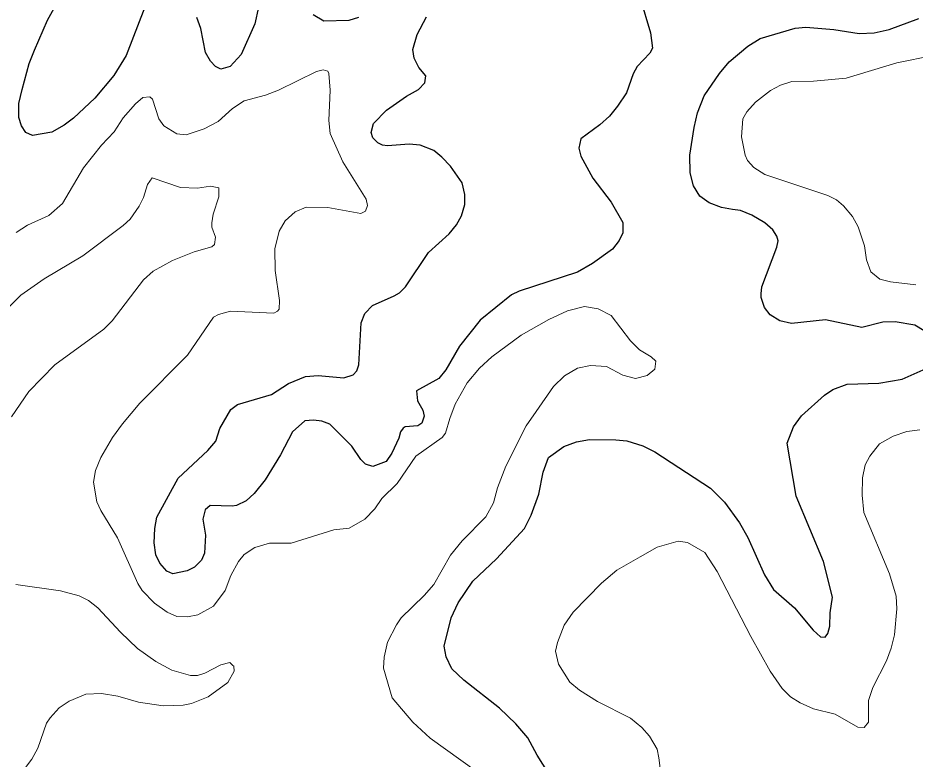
# Model space of a CAD drawing. Extents: x 294.2 to 320.3, y 7482.7 to 7510.7.
# Drawn here: x 306.916 to 309.032, y 7497.059 to 7498.807 of the extents above; entities that cross this region are included whole.
import ezdxf

# ---------------------------------------------------------------- set-up
doc = ezdxf.new("R2010")
doc.units = 0
doc.header["$LTSCALE"] = 0.032
doc.layers.add('1', color=7, linetype='Continuous', lineweight=25)
doc.layers.add('2', color=7, linetype='Continuous', lineweight=13)

msp = doc.modelspace()

# ---------------------------------------------------------------- linework, layer by layer
at = {"layer": '1'}
for points in [[(307.2154, 7498.8325), (307.1714, 7498.7184), (307.1423, 7498.6712), (307.0975, 7498.6178), (307.0468, 7498.5706), (307.0255, 7498.5541), (306.9964, 7498.5376), (306.9508, 7498.5297), (306.9351, 7498.5368), (306.9241, 7498.5525), (306.9182, 7498.5722), (306.9182, 7498.6052), (306.926, 7498.6382), (306.9425, 7498.6995), (306.9555, 7498.731), (306.9862, 7498.8018), (307.0176, 7498.8592)], [(308.3833, 7498.8546), (308.4077, 7498.7721), (308.4124, 7498.7359), (308.4061, 7498.7241), (308.3767, 7498.6927), (308.3672, 7498.6754), (308.3515, 7498.6305), (308.3303, 7498.5991), (308.311, 7498.5755), (308.2882, 7498.555), (308.2434, 7498.522), (308.2386, 7498.5), (308.2434, 7498.4811), (308.2719, 7498.4292), (308.3154, 7498.3725), (308.3425, 7498.3245), (308.3425, 7498.3001), (308.3339, 7498.282), (308.3182, 7498.2616), (308.271, 7498.2277), (308.236, 7498.2073), (308.098, 7498.1625), (308.0799, 7498.1539), (308.006, 7498.0941), (307.9576, 7498.0326), (307.925, 7497.9768), (307.9084, 7497.9564), (307.8558, 7497.9273), (307.8581, 7497.9037), (307.8707, 7497.8817), (307.8738, 7497.8675), (307.8683, 7497.851), (307.8593, 7497.8447), (307.8294, 7497.8424), (307.8247, 7497.8392), (307.8184, 7497.8306), (307.8145, 7497.8156), (307.798, 7497.7802), (307.7846, 7497.7606), (307.7532, 7497.7488), (307.7361, 7497.7543)], [(307.4834, 7498.8325), (307.4747, 7498.7932), (307.4425, 7498.7209), (307.4165, 7498.6926), (307.3945, 7498.6863), (307.3819, 7498.6926), (307.3702, 7498.7052), (307.3586, 7498.7256), (307.3472, 7498.7822), (307.3378, 7498.8081)], [(307.5926, 7497.8565), (307.5635, 7497.8306), (307.5354, 7497.7763), (307.4995, 7497.7173), (307.4732, 7497.6858), (307.4543, 7497.6685), (307.4315, 7497.6568), (307.4213, 7497.6552), (307.3694, 7497.6568), (307.3576, 7497.6473), (307.3525, 7497.6253), (307.3587, 7497.5875), (307.3564, 7497.5451), (307.3493, 7497.5285), (307.3328, 7497.512), (307.3155, 7497.5034), (307.2813, 7497.4963), (307.2672, 7497.5026), (307.2507, 7497.5215), (307.2412, 7497.5411), (307.2373, 7497.5695), (307.2389, 7497.6033), (307.244, 7497.63), (307.2943, 7497.722), (307.3639, 7497.7872), (307.3827, 7497.8085), (307.3922, 7497.8391), (307.4181, 7497.8832), (307.4338, 7497.8957), (307.5144, 7497.9193), (307.5545, 7497.9445), (307.5942, 7497.961), (307.6241, 7497.9634), (307.6846, 7497.9579), (307.7067, 7497.965), (307.7157, 7497.9744), (307.7197, 7497.9885), (307.7259, 7498.0876), (307.7342, 7498.1096), (307.7523, 7498.1285), (307.8034, 7498.1513), (307.8159, 7498.1584), (307.8301, 7498.1725), (307.884, 7498.2535), (307.9328, 7498.2975), (307.9501, 7498.3187), (307.9618, 7498.34), (307.9701, 7498.3667), (307.9701, 7498.3902), (307.9638, 7498.4178), (307.9363, 7498.4571), (307.9158, 7498.4783), (307.8969, 7498.494), (307.8643, 7498.5066), (307.8391, 7498.5089), (307.788, 7498.505), (307.7762, 7498.5066), (307.7652, 7498.5121), (307.7534, 7498.5239), (307.7495, 7498.5365), (307.7546, 7498.5577), (307.7852, 7498.5891), (307.8324, 7498.6222), (307.8607, 7498.6379), (307.8756, 7498.6536), (307.878, 7498.6701), (307.8618, 7498.6903), (307.8508, 7498.7123), (307.8477, 7498.7328), (307.8579, 7498.7682), (307.8799, 7498.8098)], [(307.7195, 7498.8083), (307.6967, 7498.8012), (307.6377, 7498.7996), (307.6125, 7498.8146)], [(309.0791, 7498.0535), (309.0316, 7498.0826), (308.9852, 7498.0905), (308.9561, 7498.0897), (308.9062, 7498.0771), (308.8205, 7498.0952), (308.7407, 7498.0866), (308.7132, 7498.0929), (308.6904, 7498.107), (308.677, 7498.1243), (308.6686, 7498.1479), (308.6686, 7498.1563), (308.6705, 7498.1729), (308.7058, 7498.2663), (308.709, 7498.2812), (308.7058, 7498.2922), (308.6964, 7498.3072), (308.6779, 7498.3237), (308.6465, 7498.3418), (308.6198, 7498.3528), (308.6009, 7498.3552), (308.5757, 7498.3599), (308.5461, 7498.3709), (308.5244, 7498.3868), (308.5095, 7498.4111), (308.5012, 7498.4418), (308.5004, 7498.4834), (308.5106, 7498.5487), (308.5187, 7498.5833), (308.5344, 7498.6234), (308.5706, 7498.6761), (308.5936, 7498.7036), (308.6372, 7498.7405), (308.6663, 7498.7586), (308.7488, 7498.7829), (308.7744, 7498.7853), (308.8404, 7498.7798), (308.8998, 7498.7704), (308.9351, 7498.7719), (308.9705, 7498.7798), (309.0405, 7498.8058)], [(308.1265, 7497.634), (308.1444, 7497.6838), (308.1546, 7497.7361), (308.1674, 7497.77), (308.2038, 7497.7961), (308.2331, 7497.807), (308.2638, 7497.8127), (308.326, 7497.8124), (308.352, 7497.8093), (308.3897, 7497.7975), (308.4184, 7497.7841), (308.5492, 7497.6984), (308.5824, 7497.6652), (308.6181, 7497.6161), (308.6373, 7497.5816), (308.6768, 7497.4935), (308.6979, 7497.459), (308.7471, 7497.4162), (308.7918, 7497.3632), (308.809, 7497.3473), (308.8199, 7497.3467), (308.8262, 7497.3556), (308.8305, 7497.3726), (308.8313, 7497.404), (308.8368, 7497.441), (308.8158, 7497.5252), (308.7517, 7497.6792), (308.7301, 7497.8043), (308.745, 7497.8428), (308.7639, 7497.8688), (308.8182, 7497.9175), (308.8382, 7497.9309), (308.872, 7497.9434), (308.9462, 7497.9458), (309.0013, 7497.9552), (309.072, 7497.9867)], [(307.7361, 7497.7543), (307.7251, 7497.7653), (307.7038, 7497.7968), (307.6516, 7497.8486), (307.6327, 7497.8557), (307.6131, 7497.8581), (307.5926, 7497.8565)], [(307.9214, 7497.3258), (307.9379, 7497.3926), (307.9544, 7497.428), (307.9892, 7497.4791), (308.0448, 7497.5312), (308.1105, 7497.6027), (308.1265, 7497.634)], [(308.1943, 7496.9835), (308.1405, 7497.0684), (308.1185, 7497.1093), (308.0902, 7497.1423), (308.0519, 7497.1793), (307.9674, 7497.2456), (307.9391, 7497.2723), (307.9257, 7497.3006), (307.9214, 7497.3258)]]:
    msp.add_lwpolyline(points, dxfattribs=at)
at = {"layer": '2'}
for points in [[(308.8691, 7498.6651), (308.9891, 7498.7009), (309.0747, 7498.7181), (309.127, 7498.7244), (309.1704, 7498.729), (309.1838, 7498.7379), (309.1857, 7498.7487)], [(306.9121, 7498.3012), (306.9383, 7498.3184), (306.9887, 7498.3408), (307.0213, 7498.3695), (307.0705, 7498.4538), (307.1132, 7498.5067), (307.1433, 7498.538), (307.1643, 7498.5713), (307.1936, 7498.6046), (307.2109, 7498.6191), (307.2269, 7498.6207), (307.2333, 7498.6157), (307.2482, 7498.569), (307.2601, 7498.5527), (307.2908, 7498.5336), (307.3131, 7498.5316), (307.3552, 7498.5457), (307.3884, 7498.563), (307.4223, 7498.5936), (307.4497, 7498.6115), (307.5002, 7498.6248), (307.5308, 7498.6363), (307.6202, 7498.6804), (307.6361, 7498.6843), (307.647, 7498.6817)], [(307.647, 7498.6817), (307.6496, 7498.676), (307.6521, 7498.6364), (307.6489, 7498.5649), (307.6521, 7498.5342), (307.6821, 7498.4678), (307.737, 7498.3797)], [(309.0338, 7498.1773), (308.974, 7498.1843), (308.9489, 7498.1907), (308.9278, 7498.2079), (308.9175, 7498.2367), (308.9124, 7498.2699), (308.8978, 7498.3146), (308.8844, 7498.3389), (308.8633, 7498.3637), (308.8467, 7498.3778), (308.8263, 7498.3886), (308.6775, 7498.4378), (308.6519, 7498.4544), (308.6366, 7498.471), (308.6315, 7498.4832), (308.6226, 7498.5266), (308.6258, 7498.5687), (308.6354, 7498.5853), (308.6558, 7498.6083), (308.6909, 7498.6357), (308.7146, 7498.6485), (308.7414, 7498.6568), (308.7925, 7498.658), (308.8691, 7498.6651)], [(306.9006, 7497.8664), (306.9415, 7497.9257), (307.0034, 7497.9889), (307.119, 7498.0732), (307.1382, 7498.0924), (307.2122, 7498.1894), (307.2352, 7498.2099), (307.2805, 7498.2348), (307.3316, 7498.2552), (307.3731, 7498.2673), (307.3795, 7498.2724), (307.3821, 7498.2897), (307.3737, 7498.3133), (307.3731, 7498.3235), (307.3763, 7498.344), (307.3897, 7498.3848), (307.3897, 7498.4065), (307.3699, 7498.4103), (307.3393, 7498.4059), (307.2997, 7498.4072), (307.2326, 7498.4301), (307.2218, 7498.4142), (307.2122, 7498.3835), (307.202, 7498.3631), (307.1809, 7498.3325), (307.1643, 7498.3171), (307.0692, 7498.2463), (306.9779, 7498.192), (306.9229, 7498.153), (306.8675, 7498.0996)], [(307.737, 7498.3797), (307.7402, 7498.3644), (307.7358, 7498.3509), (307.7249, 7498.3459), (307.647, 7498.3599), (307.5959, 7498.3605), (307.5697, 7498.3497), (307.5461, 7498.3286), (307.5321, 7498.3044), (307.5218, 7498.2622), (307.5231, 7498.2112), (307.5333, 7498.1409), (307.5321, 7498.1205), (307.5283, 7498.1154), (307.5193, 7498.1109), (307.4172, 7498.1153), (307.3891, 7498.1077), (307.3769, 7498.1013), (307.3156, 7498.0119), (307.2039, 7497.8983), (307.163, 7497.8498), (307.1394, 7497.8179), (307.1113, 7497.7706), (307.0992, 7497.74), (307.0941, 7497.7119), (307.1024, 7497.6659), (307.1113, 7497.6455), (307.1509, 7497.5809), (307.1988, 7497.4731), (307.209, 7497.4565), (307.2378, 7497.4265), (307.2678, 7497.4054), (307.2908, 7497.3952), (307.3163, 7497.3945), (307.3406, 7497.3996), (307.3776, 7497.4194), (307.405, 7497.4565), (307.4178, 7497.4922), (307.4363, 7497.5254), (307.4497, 7497.5414), (307.4746, 7497.558), (307.5091, 7497.5682), (307.5602, 7497.5682), (307.6611, 7497.6001), (307.6975, 7497.604), (307.7345, 7497.625), (307.7575, 7497.6493), (307.7741, 7497.6736), (307.8104, 7497.7093), (307.8545, 7497.7738), (307.9164, 7497.8178), (307.9241, 7497.8274), (307.9343, 7497.8626), (307.9471, 7497.8958), (307.9758, 7497.9468), (308.0046, 7497.9813), (308.0339, 7498.0081), (308.1029, 7498.0592), (308.168, 7498.0956), (308.212, 7498.116), (308.2523, 7498.1262), (308.2842, 7498.1211), (308.3149, 7498.1051), (308.3608, 7498.0451), (308.3819, 7498.0241), (308.4094, 7498.0081), (308.4208, 7497.9979), (308.4183, 7497.9788), (308.3998, 7497.9634), (308.3723, 7497.957), (308.3423, 7497.9647), (308.304, 7497.9851), (308.2663, 7497.9876), (308.2357, 7497.9807), (308.2051, 7497.9628), (308.1795, 7497.9378), (308.138, 7497.8791), (308.115, 7497.8447), (308.0671, 7497.7502), (308.0467, 7497.6991), (308.0377, 7497.6633), (308.0193, 7497.6301), (307.9637, 7497.5739), (307.9362, 7497.5401), (307.8967, 7497.4711), (307.8743, 7497.445), (307.82, 7497.392), (307.8086, 7497.376), (307.7874, 7497.3345), (307.7798, 7497.2994), (307.7785, 7497.2739), (307.7989, 7497.2036), (307.8475, 7497.1462), (307.8884, 7497.1085), (307.9969, 7497.0306)], [(308.3608, 7497.1558), (308.283, 7497.1947), (308.2401, 7497.2215), (308.2178, 7497.2406), (308.191, 7497.2828), (308.184, 7497.3135), (308.1884, 7497.3339), (308.2044, 7497.3748), (308.2255, 7497.4054), (308.2925, 7497.4743), (308.3283, 7497.5044), (308.3832, 7497.5363), (308.4234, 7497.5586), (308.4732, 7497.5733), (308.4949, 7497.5701), (308.5358, 7497.5465), (308.5651, 7497.5012), (308.6443, 7497.3479), (308.6903, 7497.2662), (308.7184, 7497.2254), (308.7382, 7497.2062), (308.7605, 7497.1921), (308.7925, 7497.1775), (308.8435, 7497.1647), (308.8965, 7497.1347), (308.9118, 7497.134), (308.9221, 7497.1462), (308.9221, 7497.1973), (308.9323, 7497.2279), (308.9642, 7497.2905), (308.9757, 7497.3211), (308.9834, 7497.3518), (308.9891, 7497.4131), (308.9872, 7497.4437), (308.9712, 7497.4961), (308.9112, 7497.6404), (308.9067, 7497.6812), (308.908, 7497.7221), (308.9144, 7497.7527), (308.9252, 7497.7732), (308.9482, 7497.8025), (308.9802, 7497.8204), (309.0121, 7497.8319), (309.0427, 7497.8357)], [(306.9319, 7497.0364), (306.9492, 7497.0593), (306.9632, 7497.0849), (306.9836, 7497.1436), (306.9919, 7497.1564), (307.013, 7497.18), (307.0366, 7497.196), (307.0762, 7497.2119), (307.1133, 7497.2138), (307.1516, 7497.2074), (307.2001, 7497.1934), (307.2588, 7497.1844), (307.3061, 7497.1864), (307.3252, 7497.1902), (307.3648, 7497.2062), (307.4108, 7497.2394), (307.4261, 7497.2668), (307.4255, 7497.2783), (307.4229, 7497.2802), (307.4159, 7497.2866), (307.3942, 7497.2815), (307.3565, 7497.2617), (307.3393, 7497.2566), (307.3227, 7497.256), (307.2792, 7497.2687), (307.241, 7497.2892), (307.1982, 7497.3198), (307.1579, 7497.3582), (307.1049, 7497.4156), (307.0826, 7497.4328), (307.0602, 7497.4443), (307.0162, 7497.4558), (306.9115, 7497.4705)], [(308.4387, 7496.9278), (308.4368, 7496.9891), (308.4279, 7497.0619), (308.4234, 7497.0823), (308.4055, 7497.113), (308.3876, 7497.134), (308.3608, 7497.1558)]]:
    msp.add_lwpolyline(points, dxfattribs=at)

doc.saveas('drawing.dxf')
